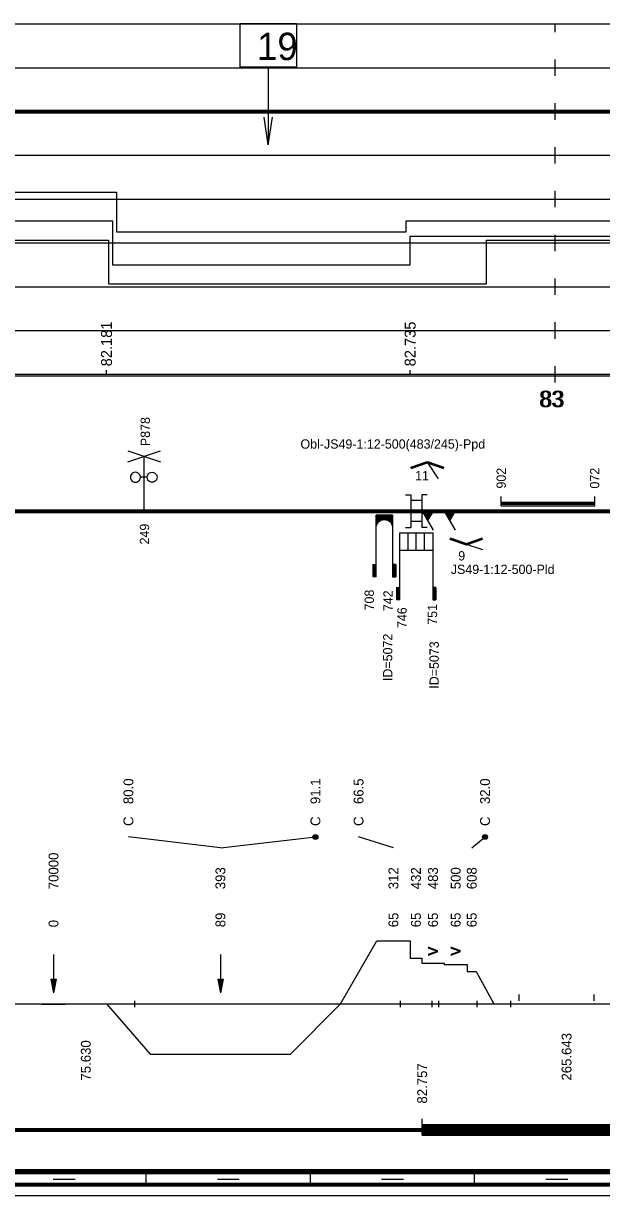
# Model space of a CAD drawing. Extents: x 2 to 10148, y 0 to 380.
# Drawn here: x 8502.6 to 8608.2, y 0 to 214.1 of the extents above; entities that cross this region are included whole.
import ezdxf

# ---------------------------------------------------------------- set-up
doc = ezdxf.new("R2010")
doc.units = 0
for name, color, linetype in [('CARA_S_OBJEKTY', 7, 'Continuous'), ('KRIV1_CARA', 7, 'Continuous'), ('KRIV1_TEXT', 7, 'Continuous'), ('L_OBJEKTY_TEXT', 7, 'Continuous'), ('L_OBJEKTY_TVAR', 7, 'Continuous'), ('OBJEKTY_TEXT', 7, 'Continuous'), ('OBJEKTY_TVAR', 7, 'Continuous'), ('RAM', 7, 'Continuous'), ('RYCHL_A', 7, 'Continuous'), ('RYCHL_B', 7, 'Continuous'), ('RYCHL_C', 7, 'Continuous'), ('RYCHL_RASTR', 7, 'Continuous'), ('RYCHL_STAN', 7, 'Continuous'), ('SLOUPEC', 7, 'Continuous'), ('STAN_CARA', 7, 'Continuous'), ('STANIC_ZMEN_V', 7, 'Continuous')]:
    doc.layers.add(name, color=color, linetype=linetype)

msp = doc.modelspace()

# ---------------------------------------------------------------- linework, layer by layer
for p, q in [((8593.06, 36.75), (8593.06, 35.55)), ((8606.76, 36.75), (8606.76, 35.55)), ((8522.84, 35.59), (8522.84, 34.4)), ((8571.39, 35.59), (8571.39, 34.4)), ((8577.2, 35.59), (8577.2, 34.4)), ((8578.39, 35.59), (8578.39, 34.4)), ((8585.39, 35.59), (8585.39, 34.4)), ((8591.56, 35.59), (8591.56, 34.4))]:
    msp.add_line(p, q)
at = {"layer": 'CARA_S_OBJEKTY'}
for p, q in [((8072.18, 125.25), (9138.15, 125.25)), ((8072.18, 125), (9138.15, 125)), ((8072.18, 124.75), (9138.15, 124.75))]:
    msp.add_line(p, q, dxfattribs=at)
at = {"layer": 'KRIV1_CARA'}
for p, q in [((8560.46, 35), (8567.12, 46.54)), ((8567.12, 46.54), (8573.21, 46.54)), ((8573.21, 46.54), (8573.21, 43.33)), ((8573.21, 43.33), (8575.34, 43.33)), ((8575.34, 43.33), (8575.34, 42.45)), ((8575.34, 42.45), (8579.45, 42.45)), ((8579.45, 42.45), (8579.45, 42.2)), ((8579.45, 42.2), (8583.63, 42.2)), ((8583.63, 42.2), (8583.63, 40.92)), ((8583.63, 40.92), (8585.3, 40.92)), ((8585.3, 40.92), (8588.5, 35)), ((8072.18, 35), (9138.15, 35)), ((8505.94, 35), (8505.94, 34.95)), ((8505.94, 34.95), (8510.18, 34.95)), ((8510.18, 34.95), (8510.18, 35)), ((8517.74, 35), (8525.74, 25.85)), ((8551.36, 25.85), (8560.46, 35)), ((8525.74, 25.85), (8551.36, 25.85))]:
    msp.add_line(p, q, dxfattribs=at)
at = {"layer": 'KRIV1_TEXT'}
for p, q in [((8538.55, 63.5), (8521.74, 65.5)), ((8538.55, 63.5), (8555.91, 65.5)), ((8570.16, 63.5), (8563.79, 65.5)), ((8584.47, 63.5), (8586.9, 65.5)), ((8508.06, 44), (8508.06, 42.2)), ((8538.55, 44), (8538.55, 42.2)), ((8508.06, 42.2), (8508.06, 40)), ((8538.55, 42.2), (8538.55, 40)), ((8507.56, 39.5), (8508.06, 37)), ((8507.56, 39.5), (8508.56, 39.5)), ((8507.66, 39.5), (8508.06, 37.5)), ((8507.76, 39.5), (8508.06, 38)), ((8507.86, 39.5), (8508.06, 38.5)), ((8507.96, 39.5), (8508.06, 39)), ((8508.06, 40), (8508.06, 37)), ((8508.56, 39.5), (8508.06, 37)), ((8508.46, 39.5), (8508.06, 37.5)), ((8508.36, 39.5), (8508.06, 38)), ((8508.26, 39.5), (8508.06, 38.5)), ((8508.16, 39.5), (8508.06, 39)), ((8508.06, 39.5), (8508.06, 39.5)), ((8508.06, 39.5), (8508.06, 39.5)), ((8538.05, 39.5), (8538.55, 37)), ((8538.05, 39.5), (8539.05, 39.5)), ((8538.15, 39.5), (8538.55, 37.5)), ((8538.25, 39.5), (8538.55, 38)), ((8538.35, 39.5), (8538.55, 38.5)), ((8538.45, 39.5), (8538.55, 39)), ((8538.55, 40), (8538.55, 37)), ((8539.05, 39.5), (8538.55, 37)), ((8538.95, 39.5), (8538.55, 37.5)), ((8538.85, 39.5), (8538.55, 38)), ((8538.75, 39.5), (8538.55, 38.5)), ((8538.65, 39.5), (8538.55, 39)), ((8538.55, 39.5), (8538.55, 39.5)), ((8538.55, 39.5), (8538.55, 39.5))]:
    msp.add_line(p, q, dxfattribs=at)
for centre, radius in [((8555.91, 65.5), 0.45), ((8555.91, 65.5), 0.3), ((8555.91, 65.5), 0.15), ((8586.9, 65.5), 0.45), ((8586.9, 65.5), 0.3), ((8586.9, 65.5), 0.15)]:
    msp.add_circle(centre, radius, dxfattribs=at)
at = {"layer": 'L_OBJEKTY_TVAR'}
for p, q in [((8572.35, 128), (8573.35, 128)), ((8573.35, 128), (8573.35, 122)), ((8573.35, 127), (8575.35, 127)), ((8575.35, 128), (8575.35, 122)), ((8576.35, 128), (8575.35, 128)), ((8589.85, 126), (8589.85, 127.67)), ((8589.85, 126.67), (8606.93, 126.67)), ((8589.85, 126.5), (8606.93, 126.5)), ((8606.93, 126), (8606.93, 127.67)), ((8589.85, 126.25), (8606.93, 126.25)), ((8589.85, 126), (8606.93, 126)), ((8573.35, 123.19), (8575.35, 123.19)), ((8572.35, 122), (8573.35, 122)), ((8576.35, 122), (8575.35, 122)), ((8575.41, 11), (8575.41, 14)), ((8575.41, 13), (8663.53, 13)), ((8575.41, 12.75), (8663.53, 12.75)), ((8575.41, 12.5), (8663.53, 12.5)), ((8575.41, 12.25), (8663.53, 12.25)), ((8575.41, 12), (8663.53, 12)), ((8575.41, 11.75), (8663.53, 11.75)), ((8575.41, 11.5), (8663.53, 11.5)), ((8575.41, 11.25), (8663.53, 11.25)), ((8575.41, 11), (8663.53, 11))]:
    msp.add_line(p, q, dxfattribs=at)
at = {"layer": 'OBJEKTY_TVAR'}
for p, q in [((8521.62, 134), (8527.62, 136)), ((8521.62, 136), (8527.62, 134)), ((8524.62, 125), (8524.62, 135)), ((8573.31, 133.05), (8576.31, 134.05)), ((8573.35, 132.93), (8576.35, 133.93)), ((8573.39, 132.81), (8576.39, 133.81)), ((8576.31, 133.81), (8579.31, 132.81)), ((8576.35, 133.93), (8579.35, 132.93)), ((8576.35, 133.93), (8578.35, 130.93)), ((8576.39, 134.05), (8579.39, 133.05)), ((8522.14, 131.44), (8522.11, 131.2)), ((8522.11, 131.2), (8522.14, 130.97)), ((8522.23, 131.66), (8522.14, 131.44)), ((8522.14, 130.97), (8522.23, 130.75)), ((8522.38, 131.85), (8522.23, 131.66)), ((8522.23, 130.75), (8522.38, 130.56)), ((8522.57, 131.99), (8522.38, 131.85)), ((8522.79, 132.08), (8522.57, 131.99)), ((8523.02, 132.12), (8522.79, 132.08)), ((8523.26, 132.08), (8523.02, 132.12)), ((8523.48, 131.99), (8523.26, 132.08)), ((8523.67, 131.85), (8523.48, 131.99)), ((8523.81, 131.66), (8523.67, 131.85)), ((8523.67, 130.56), (8523.81, 130.75)), ((8523.9, 131.44), (8523.81, 131.66)), ((8523.81, 130.75), (8523.9, 130.97)), ((8523.93, 131.2), (8523.9, 131.44)), ((8523.9, 130.97), (8523.93, 131.2)), ((8525.17, 131.2), (8523.93, 131.2)), ((8525.17, 131.2), (8525.2, 131.44)), ((8525.2, 130.97), (8525.17, 131.2)), ((8525.2, 131.44), (8525.29, 131.66)), ((8525.29, 130.75), (8525.2, 130.97)), ((8525.29, 131.66), (8525.43, 131.85)), ((8525.43, 130.56), (8525.29, 130.75)), ((8525.43, 131.85), (8525.62, 131.99)), ((8525.62, 131.99), (8525.84, 132.08)), ((8525.84, 132.08), (8526.08, 132.12)), ((8526.08, 132.12), (8526.31, 132.08)), ((8526.31, 132.08), (8526.53, 131.99)), ((8526.53, 131.99), (8526.72, 131.85)), ((8526.72, 131.85), (8526.87, 131.66)), ((8526.87, 130.75), (8526.72, 130.56)), ((8526.87, 131.66), (8526.96, 131.44)), ((8526.96, 130.97), (8526.87, 130.75)), ((8526.96, 131.44), (8526.99, 131.2)), ((8526.99, 131.2), (8526.96, 130.97)), ((8522.38, 130.56), (8522.57, 130.41)), ((8522.57, 130.41), (8522.79, 130.32)), ((8522.79, 130.32), (8523.02, 130.29)), ((8523.02, 130.29), (8523.26, 130.32)), ((8523.26, 130.32), (8523.48, 130.41)), ((8523.48, 130.41), (8523.67, 130.56)), ((8525.62, 130.41), (8525.43, 130.56)), ((8525.84, 130.32), (8525.62, 130.41)), ((8526.08, 130.29), (8525.84, 130.32)), ((8526.31, 130.32), (8526.08, 130.29)), ((8526.53, 130.41), (8526.31, 130.32)), ((8526.72, 130.56), (8526.53, 130.41)), ((8567, 113), (8567, 124.25)), ((8570, 124.25), (8567, 124.25)), ((8567, 124.17), (8570, 124.17)), ((8570, 124.25), (8570, 113)), ((8575.41, 125), (8577.41, 121.54)), ((8575.61, 125), (8575.51, 124.83)), ((8575.76, 125), (8575.58, 124.7)), ((8575.91, 125), (8575.66, 124.57)), ((8576.06, 125), (8575.73, 124.44)), ((8576.21, 125), (8575.81, 124.31)), ((8576.36, 125), (8575.88, 124.18)), ((8576.51, 125), (8575.96, 124.05)), ((8576.66, 125), (8576.03, 123.92)), ((8576.81, 125), (8576.11, 123.79)), ((8576.96, 125), (8576.18, 123.66)), ((8577.11, 125), (8576.26, 123.53)), ((8577.26, 125), (8576.33, 123.4)), ((8577.41, 125), (8576.41, 123.27)), ((8579.46, 125), (8581.46, 121.54)), ((8579.66, 125), (8579.56, 124.83)), ((8579.81, 125), (8579.64, 124.7)), ((8579.96, 125), (8579.71, 124.57)), ((8580.11, 125), (8579.79, 124.44)), ((8580.26, 125), (8579.86, 124.31)), ((8580.41, 125), (8579.94, 124.18)), ((8580.56, 125), (8580.01, 124.05)), ((8580.71, 125), (8580.09, 123.92)), ((8580.86, 125), (8580.16, 123.79)), ((8581.01, 125), (8580.24, 123.66)), ((8581.16, 125), (8580.31, 123.53)), ((8581.31, 125), (8580.39, 123.4)), ((8581.46, 125), (8580.46, 123.27)), ((8567, 124.1), (8570, 124.1)), ((8567, 124.02), (8570, 124.02)), ((8567, 123.95), (8570, 123.95)), ((8567, 123.87), (8570, 123.87)), ((8567, 123.8), (8570, 123.8)), ((8567, 123.72), (8570, 123.72)), ((8567, 123.65), (8570, 123.65)), ((8567, 123.57), (8570, 123.57)), ((8567, 123.5), (8570, 123.5)), ((8567, 123.42), (8568.16, 123.42)), ((8567, 123.35), (8567.92, 123.35)), ((8567, 123.27), (8567.77, 123.27)), ((8567, 123.2), (8567.65, 123.2)), ((8567, 123.12), (8567.55, 123.12)), ((8567, 123.05), (8567.46, 123.05)), ((8567, 122.97), (8567.39, 122.97)), ((8567, 122.9), (8567.33, 122.9)), ((8567, 122.82), (8567.27, 122.82)), ((8567, 122.75), (8567.22, 122.75)), ((8567, 122.67), (8567.18, 122.67)), ((8567, 122.6), (8567.14, 122.6)), ((8567, 122.52), (8567.11, 122.52)), ((8567, 122.45), (8567.08, 122.45)), ((8567, 122.37), (8567.06, 122.37)), ((8567, 122.3), (8567.04, 122.3)), ((8567, 122.22), (8567.02, 122.22)), ((8567, 122.15), (8567.01, 122.15)), ((8567, 121.97), (8567.01, 122.11)), ((8567.01, 122.11), (8567.03, 122.28)), ((8567.03, 122.28), (8567.08, 122.46)), ((8567.08, 122.46), (8567.15, 122.61)), ((8567.15, 122.61), (8567.22, 122.75)), ((8567.22, 122.75), (8567.33, 122.9)), ((8567.33, 122.9), (8567.46, 123.05)), ((8567.46, 123.05), (8567.54, 123.12)), ((8567.54, 123.12), (8567.64, 123.19)), ((8567.64, 123.19), (8567.77, 123.27)), ((8567.77, 123.27), (8567.92, 123.35)), ((8567.92, 123.35), (8568.16, 123.42)), ((8568.16, 123.42), (8568.37, 123.46)), ((8568.37, 123.46), (8568.62, 123.46)), ((8568.62, 123.46), (8568.76, 123.44)), ((8568.76, 123.44), (8568.84, 123.42)), ((8568.84, 123.42), (8570, 123.42)), ((8568.84, 123.42), (8569.08, 123.35)), ((8569.08, 123.35), (8570, 123.35)), ((8569.08, 123.35), (8569.23, 123.27)), ((8569.23, 123.27), (8570, 123.27)), ((8569.23, 123.27), (8569.35, 123.2)), ((8569.35, 123.2), (8570, 123.2)), ((8569.35, 123.2), (8569.45, 123.12)), ((8569.45, 123.12), (8570, 123.12)), ((8569.45, 123.12), (8569.54, 123.05)), ((8569.54, 123.05), (8570, 123.05)), ((8569.54, 123.05), (8569.61, 122.97)), ((8569.61, 122.97), (8570, 122.97)), ((8569.61, 122.97), (8569.67, 122.9)), ((8569.67, 122.9), (8569.99, 122.9)), ((8569.67, 122.9), (8569.73, 122.82)), ((8569.73, 122.82), (8570, 122.82)), ((8569.73, 122.82), (8569.82, 122.67)), ((8569.78, 122.75), (8570, 122.75)), ((8569.82, 122.67), (8570, 122.67)), ((8569.82, 122.67), (8569.89, 122.52)), ((8569.86, 122.6), (8570, 122.6)), ((8569.89, 122.52), (8570, 122.52)), ((8569.89, 122.52), (8569.94, 122.37)), ((8569.92, 122.45), (8570, 122.45)), ((8569.94, 122.37), (8570, 122.37)), ((8569.94, 122.37), (8569.98, 122.22)), ((8569.96, 122.3), (8570, 122.3)), ((8569.98, 122.22), (8570, 122.22)), ((8569.98, 122.22), (8570, 121.97)), ((8569.99, 122.15), (8570, 122.15)), ((8571.33, 108.82), (8571.33, 121.07)), ((8571.33, 121.07), (8577.33, 121.07)), ((8572.83, 117.89), (8572.83, 121.07)), ((8574.33, 117.89), (8574.33, 121.07)), ((8575.83, 117.89), (8575.83, 121.07)), ((8577.33, 121.07), (8577.33, 108.82)), ((8580.46, 120), (8583.46, 119)), ((8580.5, 120.12), (8583.5, 119.12)), ((8583.42, 119.12), (8586.42, 120.12)), ((8583.46, 119), (8586.46, 120)), ((8571.33, 117.89), (8577.33, 117.89)), ((8580.42, 119.88), (8583.42, 118.88)), ((8583.46, 119), (8586.46, 118)), ((8583.5, 118.88), (8586.5, 119.88)), ((8566.4, 115.25), (8567, 115.25)), ((8566.4, 115.25), (8566.4, 113)), ((8566.47, 115.25), (8566.47, 113)), ((8566.55, 115.25), (8566.55, 113)), ((8566.62, 115.25), (8566.62, 113)), ((8566.7, 115.25), (8566.7, 113)), ((8566.77, 115.25), (8566.77, 113)), ((8566.85, 115.25), (8566.85, 113)), ((8566.92, 115.25), (8566.92, 113)), ((8570.6, 115.25), (8570, 115.25)), ((8570.08, 115.25), (8570.08, 113)), ((8570.15, 115.25), (8570.15, 113)), ((8570.23, 115.25), (8570.23, 113)), ((8570.3, 115.25), (8570.3, 113)), ((8570.38, 115.25), (8570.38, 113)), ((8570.45, 115.25), (8570.45, 113)), ((8570.53, 115.25), (8570.53, 113)), ((8570.6, 115.25), (8570.6, 113)), ((8567, 113), (8566.4, 113)), ((8570, 113), (8570.6, 113)), ((8570.73, 111.07), (8570.73, 108.82)), ((8570.73, 111.07), (8571.33, 111.07)), ((8570.8, 111.07), (8570.8, 108.82)), ((8570.88, 111.07), (8570.88, 108.82)), ((8570.95, 111.07), (8570.95, 108.82)), ((8571.03, 111.07), (8571.03, 108.82)), ((8571.1, 111.07), (8571.1, 108.82)), ((8571.18, 111.07), (8571.18, 108.82)), ((8571.25, 111.07), (8571.25, 108.82)), ((8577.93, 111.07), (8577.33, 111.07)), ((8577.41, 111.07), (8577.41, 108.82)), ((8577.48, 111.07), (8577.48, 108.82)), ((8577.56, 111.07), (8577.56, 108.82)), ((8577.63, 111.07), (8577.63, 108.82)), ((8577.71, 111.07), (8577.71, 108.82)), ((8577.78, 111.07), (8577.78, 108.82)), ((8577.86, 111.07), (8577.86, 108.82)), ((8577.93, 111.07), (8577.93, 108.82)), ((8571.33, 108.82), (8570.73, 108.82)), ((8577.33, 108.82), (8577.93, 108.82))]:
    msp.add_line(p, q, dxfattribs=at)
at = {"layer": 'RAM'}
for p, q in [((8072.18, 4.75), (9138.15, 4.75)), ((8072.18, 4.5), (9138.15, 4.5)), ((8072.18, 4.25), (9138.15, 4.25)), ((8072.18, 4), (9138.15, 4)), ((8072.18, 2.25), (9138.15, 2.25)), ((8508, 3), (8512, 3)), ((8525, 2), (8525, 4)), ((8538, 3), (8542, 3)), ((8555, 2), (8555, 4)), ((8568, 3), (8572, 3)), ((8585, 2), (8585, 4)), ((8598, 3), (8602, 3)), ((8072.18, 2), (9138.15, 2)), ((8072.18, 1.75), (9138.15, 1.75)), ((8072.18, 0), (9138.15, 0))]:
    msp.add_line(p, q, dxfattribs=at)
at = {"layer": 'RYCHL_A'}
for p, q in [((8347.68, 174.5), (8518.08, 174.5)), ((8518.08, 174.5), (8518.08, 166.5)), ((8587.18, 166.5), (8587.18, 174.5)), ((8587.18, 174.5), (8684.98, 174.5)), ((8518.08, 166.5), (8587.18, 166.5))]:
    msp.add_line(p, q, dxfattribs=at)
at = {"layer": 'RYCHL_B'}
for p, q in [((8348.43, 178), (8518.83, 178)), ((8518.83, 178), (8518.83, 170)), ((8573.21, 170), (8573.21, 175.25)), ((8573.21, 175.25), (8684.23, 175.25)), ((8518.83, 170), (8573.21, 170))]:
    msp.add_line(p, q, dxfattribs=at)
at = {"layer": 'RYCHL_C'}
for p, q in [((8349.18, 183.25), (8519.58, 183.25)), ((8519.58, 183.25), (8519.58, 176)), ((8572.46, 176), (8572.46, 178)), ((8572.46, 178), (8683.48, 178)), ((8519.58, 176), (8572.46, 176))]:
    msp.add_line(p, q, dxfattribs=at)
at = {"layer": 'RYCHL_RASTR'}
for p, q in [((8072.18, 214), (9140.35, 214)), ((8599.68, 212.5), (8599.68, 214)), ((8072.18, 206), (9140.39, 206)), ((8599.68, 204.5), (8599.68, 207.5)), ((8599.68, 196.5), (8599.68, 199.5)), ((8072.18, 198.25), (9140.39, 198.25)), ((8072.18, 198), (9140.39, 198)), ((8072.18, 197.75), (9140.39, 197.75)), ((8599.68, 188.5), (8599.68, 191.5)), ((8072.18, 190), (9140.39, 190)), ((8072.18, 182), (9140.39, 182)), ((8599.68, 180.5), (8599.68, 183.5)), ((8072.18, 174), (9140.39, 174)), ((8599.68, 172.5), (8599.68, 175.5)), ((8599.68, 164.5), (8599.68, 167.5)), ((8072.18, 166), (9140.39, 166)), ((8599.68, 156.5), (8599.68, 159.5)), ((8072.18, 158), (9140.39, 158)), ((8072.18, 150), (9138.15, 150)), ((8599.68, 148.5), (8599.68, 151.5)), ((8072.18, 149.75), (9138.15, 149.75))]:
    msp.add_line(p, q, dxfattribs=at)
at = {"layer": 'SLOUPEC'}
for p, q in [((8547.29, 206.08), (8547.29, 191.93)), ((8547.29, 191.93), (8546.52, 196.98)), ((8547.29, 191.93), (8548.06, 196.98))]:
    msp.add_line(p, q, dxfattribs=at)
msp.add_lwpolyline([(8542.15, 214.08), (8552.44, 214.08), (8552.44, 206.08), (8542.15, 206.08)], close=True, dxfattribs=at)
at = {"layer": 'STAN_CARA'}
for p, q in [((8301.18, 12.25), (8798.18, 12.25)), ((8301.18, 12), (8798.18, 12)), ((8301.18, 12), (8798.18, 12)), ((8301.18, 11.75), (8798.18, 11.75))]:
    msp.add_line(p, q, dxfattribs=at)
at = {"layer": 'STANIC_ZMEN_V'}
for p, q in [((8517.74, 150), (8517.74, 150.75)), ((8573.21, 150), (8573.21, 150.75))]:
    msp.add_line(p, q, dxfattribs=at)

# ---------------------------------------------------------------- texts
at = {"layer": 'KRIV1_TEXT'}
for s, p in [('80.0', (8522.64, 71.5)), ('91.1', (8556.81, 71.5)), ('66.5', (8564.69, 71.5)), ('32.0', (8587.8, 71.5)), ('C', (8522.64, 67.5)), ('C', (8556.81, 67.5)), ('C', (8564.69, 67.5)), ('C', (8587.8, 67.5)), ('70000', (8508.96, 55.95)), ('393', (8539.45, 55.95)), ('312', (8571.06, 55.95)), ('432', (8575.17, 55.95)), ('483', (8578.29, 55.95)), ('500', (8582.44, 55.95)), ('608', (8585.37, 55.95)), ('89', (8539.45, 49)), ('65', (8571.06, 49)), ('65', (8575.17, 49)), ('65', (8578.29, 49)), ('65', (8582.44, 49)), ('65', (8585.37, 49)), ('0', (8508.96, 49)), ('V', (8578.29, 43.9)), ('V', (8578.29, 43.75)), ('V', (8582.44, 43.9)), ('V', (8582.44, 43.75)), ('75.630', (8514.86, 21)), ('265.643', (8602.69, 21))]:
    msp.add_text(s, height=1.8, rotation=90, dxfattribs=at).set_placement(p)
at = {"layer": 'L_OBJEKTY_TEXT'}
for s, height, p in [('902', 1.7, (8590.7, 129.13)), ('072', 1.7, (8607.78, 129.13)), ('742', 1.7, (8570.02, 106.74)), ('751', 1.7, (8578.14, 104.25)), ('82.757', 1.8, (8576.31, 16.8))]:
    msp.add_text(s, height=height, rotation=90, dxfattribs=at).set_placement(p)
at = {"layer": 'OBJEKTY_TEXT'}
for s, p in [('P878', (8525.67, 136.88)), ('249', (8525.53, 118.92)), ('708', (8566.59, 106.87)), ('746', (8572.57, 103.65)), ('ID=5072', (8569.96, 93.97)), ('ID=5073', (8578.45, 92.57))]:
    msp.add_text(s, height=1.7, rotation=90, dxfattribs=at).set_placement(p)
for s, p in [('Obl-JS49-1:12-500(483/245)-Ppd', (8553.18, 136.42)), ('11', (8574.12, 130.65)), ('9', (8582, 116)), ('JS49-1:12-500-Pld', (8580.64, 113.52))]:
    msp.add_text(s, height=1.7, dxfattribs=at).set_placement(p)
at = {"layer": 'RYCHL_STAN'}
for p in [(8596.74, 144), (8596.99, 144)]:
    msp.add_text('83', height=3, dxfattribs=at).set_placement(p)
at = {"layer": 'SLOUPEC'}
msp.add_text('19', height=5, dxfattribs=at).set_placement((8545.24, 207.39))
at = {"layer": 'STANIC_ZMEN_V'}
for s, p in [('82.181', (8518.74, 151.45)), ('82.735', (8574.21, 151.45))]:
    msp.add_text(s, height=2, rotation=90, dxfattribs=at).set_placement(p)

doc.saveas('drawing.dxf')
